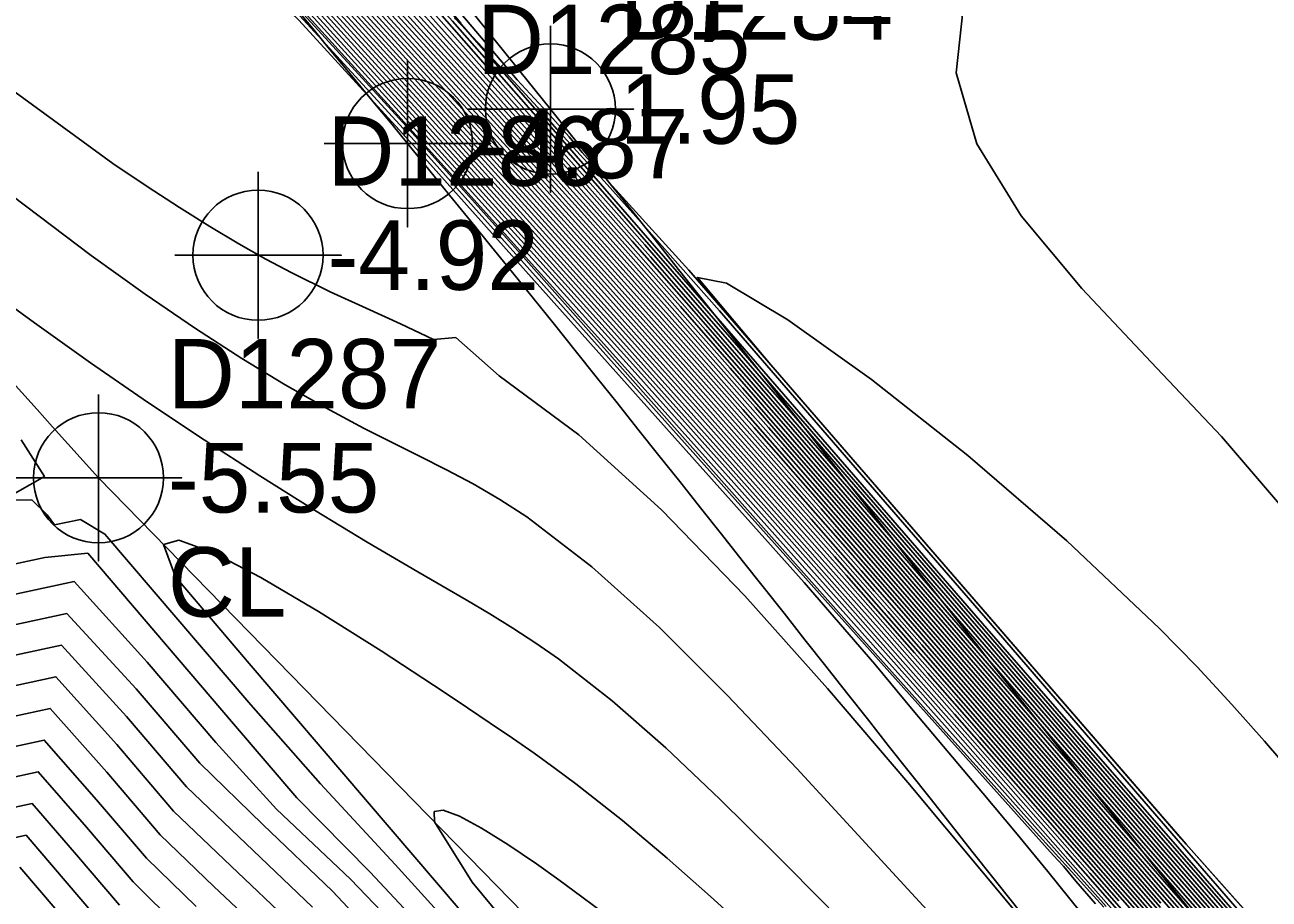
# Model space of a CAD drawing. Extents: x 2356077 to 2359823, y 225951 to 227822.
# Drawn here: x 2357871.93 to 2357916.77, y 226249.14 to 226280.62 of the extents above; entities that cross this region are included whole.
import ezdxf

# ---------------------------------------------------------------- set-up
doc = ezdxf.new("R2010")
doc.units = 0
for name, color, linetype in [('DTM Contours Major', 7, 'Continuous'), ('DTM Contours Minor', 7, 'Continuous'), ('Exist DTM Breakline', 7, 'Continuous'), ('Exist DTM Breakline Cogo Elevation', 7, 'Continuous'), ('Exist DTM Breakline Cogo Number', 7, 'Continuous'), ('Exist DTM Breakline Cogo Point CELL', 7, 'Continuous'), ('Exist DTM Breakline Underwater', 7, 'Continuous'), ('Exist DTM Breakline Underwater Cogo Elevation', 7, 'Continuous'), ('Exist DTM Breakline Underwater Cogo Number', 7, 'Continuous'), ('Exist DTM Breakline Underwater Cogo Point CELL', 7, 'Continuous'), ('Exist DTM Drainline', 7, 'Continuous'), ('Exist DTM Drainline Cogo Comment', 7, 'Continuous'), ('Exist DTM Drainline Cogo Elevation', 7, 'Continuous'), ('Exist DTM Drainline Cogo Number', 7, 'Continuous'), ('Exist DTM Drainline Cogo Point CELL', 7, 'Continuous'), ('Exist DTM Regular Point Underwater CELL', 7, 'Continuous'), ('Exist DTM Regular Point Underwater Cogo Elevation', 7, 'Continuous'), ('Exist DTM Regular Point Underwater Cogo Number', 7, 'Continuous')]:
    doc.layers.add(name, color=color, linetype=linetype)

msp = doc.modelspace()

# ---------------------------------------------------------------- linework, layer by layer
at = {"layer": 'DTM Contours Major'}
for points in [[(2357914.98, 226244.403), (2357909.699, 226250.376), (2357906.898, 226253.546), (2357904.022, 226256.791), (2357900.883, 226260.319), (2357897.481, 226264.128), (2357893.813, 226268.216), (2357889.878, 226272.582), (2357885.674, 226277.225), (2357880.015, 226283.444), (2357874.167, 226289.847), (2357862.866, 226302.192)], [(2357916.288, 226247.449), (2357913.296, 226250.862), (2357910.01, 226254.626), (2357900.539, 226265.519), (2357897.741, 226268.73), (2357894.271, 226272.694), (2357893.352, 226273.74), (2357889.065, 226278.566), (2357886.789, 226281.145), (2357885.759, 226282.299), (2357884.216, 226284.088), (2357882.571, 226286.006), (2357877.563, 226291.885), (2357871.639, 226298.901)], [(2357915.255, 226245.008), (2357911.305, 226249.495), (2357905.879, 226255.678), (2357904.475, 226257.271), (2357901.948, 226260.128), (2357899.24, 226263.173), (2357896.347, 226266.408), (2357893.264, 226269.838), (2357889.986, 226273.465), (2357886.51, 226277.292), (2357881.852, 226282.394), (2357872.18, 226292.961), (2357867.476, 226298.119)], [(2357912.828, 226248.676), (2357907.36, 226254.93), (2357903.846, 226258.948), (2357902.068, 226260.971), (2357899.849, 226263.482), (2357897.557, 226266.059), (2357895.18, 226268.716), (2357892.706, 226271.466), (2357890.121, 226274.322), (2357887.415, 226277.296), (2357880.068, 226285.325), (2357876.235, 226289.52), (2357872.381, 226293.763), (2357868.571, 226298)], [(2357915.979, 226246.9), (2357913.084, 226250.203), (2357910.262, 226253.436), (2357902.166, 226262.745), (2357899.679, 226265.595), (2357897.342, 226268.258), (2357895.908, 226269.882), (2357894.53, 226271.432), (2357893.189, 226272.933), (2357890.542, 226275.873), (2357885.599, 226281.325), (2357883.643, 226283.496), (2357881.548, 226285.842), (2357879.464, 226288.153), (2357876.985, 226291.004), (2357872.198, 226296.604)], [(2357915.715, 226246.296), (2357912.941, 226249.457), (2357908.311, 226254.763), (2357903.9, 226259.828), (2357901.764, 226262.273), (2357899.669, 226264.659), (2357897.808, 226266.765), (2357895.958, 226268.846), (2357894.101, 226270.921), (2357892.219, 226273.011), (2357890.293, 226275.138), (2357888.307, 226277.322), (2357882.948, 226283.189), (2357880.089, 226286.33), (2357877.118, 226289.621), (2357870.947, 226296.515)], [(2357909.334, 226246.637), (2357906.471, 226250.074), (2357903.744, 226253.341), (2357900.859, 226256.725), (2357897.88, 226260.055), (2357894.872, 226263.157), (2357891.899, 226265.859), (2357889.025, 226267.986), (2357887.461, 226269.363), (2357886.661, 226269.295), (2357885.465, 226269.855), (2357884.231, 226270.412), (2357882.934, 226271.009), (2357881.552, 226271.69), (2357880.62, 226272.185), (2357879.638, 226272.738), (2357878.601, 226273.353), (2357877.503, 226274.037), (2357876.337, 226274.794), (2357875.099, 226275.631), (2357868.682, 226280.309)], [(2357921.715, 226248.99), (2357919.829, 226251.081), (2357918.78, 226252.291), (2357917.71, 226253.537), (2357916.599, 226254.82), (2357915.426, 226256.142), (2357914.17, 226257.501), (2357912.809, 226258.899), (2357909.48, 226262.038), (2357905.906, 226265.107), (2357902.439, 226267.848), (2357899.427, 226270.002), (2357897.22, 226271.313), (2357896.168, 226271.523), (2357898.818, 226268.377), (2357913.781, 226251.115), (2357916.708, 226247.828)], [(2357864.608, 226258.614), (2357873.706, 226260.57), (2357876.342, 226257.669), (2357878.82, 226254.773), (2357880.997, 226252.371), (2357883.667, 226249.855), (2357886.196, 226247.209)], [(2357868.948, 226254.07), (2357872.633, 226254.862), (2357874.521, 226252.716), (2357876.319, 226250.615), (2357878.102, 226248.877)]]:
    msp.add_lwpolyline(points, dxfattribs=at)
at = {"layer": 'DTM Contours Minor'}
for points in [[(2357861.833, 226311.354), (2357887.646, 226280.677), (2357887.424, 226280.861), (2357888.267, 226279.977), (2357890.545, 226277.494), (2357891.106, 226276.866), (2357892.919, 226274.87), (2357894.155, 226273.494), (2357896.963, 226270.32), (2357903.25, 226263.072), (2357906.716, 226259.071), (2357910.185, 226255.052), (2357913.65, 226251.051), (2357916.643, 226247.616)], [(2357910.812, 226248.843), (2357910.188, 226249.53), (2357909.542, 226250.253), (2357908.15, 226251.79), (2357905.024, 226255.259), (2357901.635, 226259.044), (2357897.973, 226263.153), (2357889.803, 226272.363), (2357885.683, 226276.957), (2357858.032, 226307.085)], [(2357916.035, 226247.017), (2357913.118, 226250.345), (2357910.2, 226253.689), (2357901.822, 226263.323), (2357899.27, 226266.249), (2357896.896, 226268.955), (2357895.556, 226270.472), (2357894.276, 226271.914), (2357891.819, 226274.658), (2357889.378, 226277.364), (2357886.099, 226280.99), (2357884.31, 226282.981), (2357882.386, 226285.142), (2357880.547, 226287.174), (2357878.14, 226289.964), (2357873.282, 226295.647), (2357868.034, 226301.834)], [(2357914.915, 226244.649), (2357909.439, 226250.862), (2357906.376, 226254.334), (2357903.599, 226257.471), (2357900.563, 226260.884), (2357897.271, 226264.568), (2357893.728, 226268.516), (2357889.934, 226272.722), (2357885.895, 226277.179), (2357880.478, 226283.127), (2357874.889, 226289.242), (2357864.058, 226301.08)], [(2357916.093, 226247.131), (2357913.154, 226250.484), (2357910.142, 226253.937), (2357901.483, 226263.894), (2357898.868, 226266.894), (2357896.46, 226269.64), (2357894.035, 226272.379), (2357891.782, 226274.9), (2357886.586, 226280.669), (2357884.961, 226282.485), (2357883.204, 226284.464), (2357881.63, 226286.195), (2357874.365, 226294.69), (2357868.939, 226301.094)], [(2357914.958, 226244.794), (2357910.302, 226250.075), (2357905.902, 226255.068), (2357903.201, 226258.118), (2357900.253, 226261.432), (2357897.059, 226265.006), (2357893.62, 226268.836), (2357889.937, 226272.919), (2357886.011, 226277.251), (2357880.738, 226283.039), (2357864.717, 226300.568)], [(2357915.766, 226246.419), (2357912.966, 226249.61), (2357910.527, 226252.403), (2357903.554, 226260.411), (2357901.345, 226262.94), (2357899.195, 226265.389), (2357897.413, 226267.406), (2357895.655, 226269.383), (2357893.902, 226271.342), (2357892.135, 226273.305), (2357890.335, 226275.293), (2357888.484, 226277.329), (2357883.497, 226282.793), (2357880.826, 226285.732), (2357878.032, 226288.832), (2357875.129, 226292.073), (2357872.177, 226295.387), (2357867.905, 226300.39)], [(2357916.154, 226247.242), (2357913.195, 226250.618), (2357910.088, 226254.178), (2357901.153, 226264.456), (2357898.476, 226267.527), (2357896.036, 226270.31), (2357893.811, 226272.827), (2357891.757, 226275.13), (2357887.06, 226280.364), (2357885.592, 226282.012), (2357884.001, 226283.812), (2357882.713, 226285.216), (2357880.336, 226288.02), (2357875.444, 226293.739), (2357869.846, 226300.353)], [(2357874.591, 226299.886), (2357876.243, 226294.721), (2357878.439, 226291.952), (2357887.433, 226281.263), (2357889.676, 226278.642), (2357890.76, 226277.458), (2357891.541, 226276.586), (2357892.017, 226276.025), (2357892.507, 226275.472), (2357895.857, 226271.785), (2357913.581, 226251.338), (2357915.077, 226249.646), (2357916.524, 226248.02)], [(2357915.817, 226246.542), (2357912.994, 226249.761), (2357910.459, 226252.664), (2357903.207, 226260.995), (2357900.926, 226263.607), (2357898.724, 226266.116), (2357897.025, 226268.039), (2357895.36, 226269.911), (2357893.711, 226271.754), (2357892.057, 226273.592), (2357890.381, 226275.445), (2357886.404, 226279.812), (2357884.038, 226282.408), (2357881.551, 226285.149), (2357878.933, 226288.059), (2357876.213, 226291.093), (2357873.398, 226294.268), (2357868.968, 226299.454)], [(2357916.218, 226247.349), (2357913.241, 226250.745), (2357910.043, 226254.41), (2357900.835, 226265), (2357898.098, 226268.142), (2357894.483, 226272.27), (2357890.839, 226276.36), (2357887.52, 226280.077), (2357884.877, 226283.059), (2357883.335, 226284.822), (2357881.465, 226287.001), (2357876.513, 226292.801), (2357870.749, 226299.619)], [(2357915.87, 226246.663), (2357913.022, 226249.91), (2357910.392, 226252.923), (2357902.859, 226261.58), (2357900.508, 226264.273), (2357898.258, 226266.837), (2357896.644, 226268.663), (2357895.074, 226270.429), (2357893.528, 226272.158), (2357891.986, 226273.871), (2357888.84, 226277.344), (2357884.568, 226282.035), (2357882.262, 226284.582), (2357877.297, 226290.113), (2357874.609, 226293.162), (2357870.039, 226298.51)], [(2357916.367, 226247.537), (2357913.365, 226250.96), (2357909.999, 226254.814), (2357903.379, 226262.424), (2357897.418, 226269.28), (2357893.098, 226274.228), (2357892.48, 226274.92), (2357889.367, 226278.45), (2357887.348, 226280.757), (2357886.644, 226281.535), (2357884.998, 226283.471), (2357883.647, 226285.046), (2357878.581, 226291.008), (2357872.499, 226298.22)], [(2357915.666, 226246.171), (2357912.916, 226249.303), (2357908.477, 226254.389), (2357904.244, 226259.247), (2357902.183, 226261.605), (2357900.146, 226263.925), (2357898.208, 226266.118), (2357896.267, 226268.301), (2357894.306, 226270.492), (2357892.307, 226272.712), (2357890.254, 226274.98), (2357888.129, 226277.315), (2357882.389, 226283.595), (2357879.34, 226286.941), (2357876.192, 226290.424), (2357872.958, 226294.037), (2357869.712, 226297.651)], [(2357915.924, 226246.782), (2357913.052, 226250.057), (2357910.326, 226253.181), (2357902.512, 226262.163), (2357900.092, 226264.936), (2357897.797, 226267.551), (2357896.271, 226269.278), (2357894.797, 226270.937), (2357893.353, 226272.551), (2357891.922, 226274.143), (2357889.018, 226277.351), (2357885.089, 226281.674), (2357882.96, 226284.03), (2357880.692, 226286.562), (2357878.381, 226289.133), (2357875.806, 226292.072), (2357871.116, 226297.559)], [(2357873.309, 226297.599), (2357879.548, 226290.189), (2357884.694, 226284.116), (2357886.901, 226281.538), (2357887.983, 226280.278), (2357891.794, 226275.903), (2357893.075, 226274.44), (2357897.143, 226269.769), (2357906.602, 226258.886), (2357910.03, 226254.951), (2357913.462, 226251.024), (2357916.463, 226247.604)], [(2357910.891, 226248.87), (2357901.22, 226259.725), (2357897.681, 226263.686), (2357893.868, 226267.94), (2357889.768, 226272.498), (2357885.368, 226277.368), (2357879.412, 226283.928), (2357873.245, 226290.691), (2357867.19, 226297.308)], [(2357915.3, 226245.138), (2357911.237, 226249.757), (2357905.477, 226256.326), (2357903.995, 226258.01), (2357901.527, 226260.8), (2357898.901, 226263.753), (2357896.111, 226266.873), (2357893.15, 226270.166), (2357890.012, 226273.637), (2357886.691, 226277.292), (2357882.247, 226282.157), (2357872.994, 226292.265), (2357868.455, 226297.247)], [(2357912.849, 226248.834), (2357908.972, 226253.268), (2357905.267, 226257.514), (2357903.432, 226259.61), (2357901.586, 226261.712), (2357899.434, 226264.147), (2357897.228, 226266.628), (2357894.955, 226269.168), (2357892.6, 226271.784), (2357890.151, 226274.489), (2357887.594, 226277.3), (2357880.661, 226284.878), (2357877.027, 226288.857), (2357873.348, 226292.911), (2357869.675, 226297.001)], [(2357912.766, 226248.199), (2357905.073, 226256.977), (2357903.513, 226258.75), (2357901.106, 226261.472), (2357898.563, 226264.332), (2357895.875, 226267.337), (2357893.036, 226270.494), (2357890.038, 226273.81), (2357886.872, 226277.292), (2357882.644, 226281.92), (2357873.812, 226291.569), (2357869.44, 226296.369)], [(2357912.87, 226248.992), (2357908.808, 226253.641), (2357904.928, 226258.089), (2357903.017, 226260.274), (2357901.105, 226262.451), (2357899.021, 226264.809), (2357896.903, 226267.191), (2357894.733, 226269.615), (2357892.499, 226272.098), (2357890.184, 226274.655), (2357887.773, 226277.304), (2357881.245, 226284.44), (2357877.809, 226288.206), (2357874.306, 226292.07), (2357870.775, 226296.008)], [(2357912.787, 226248.357), (2357904.666, 226257.632), (2357903.032, 226259.49), (2357900.686, 226262.144), (2357898.225, 226264.911), (2357895.641, 226267.8), (2357892.924, 226270.82), (2357890.065, 226273.982), (2357887.054, 226277.293), (2357883.038, 226281.687), (2357874.626, 226290.877), (2357870.425, 226295.494)], [(2357915.617, 226246.045), (2357912.893, 226249.148), (2357908.643, 226254.015), (2357904.587, 226258.667), (2357902.601, 226260.939), (2357900.624, 226263.189), (2357898.613, 226265.466), (2357896.582, 226267.749), (2357894.517, 226270.057), (2357892.401, 226272.407), (2357890.218, 226274.819), (2357887.951, 226277.309), (2357881.821, 226284.013), (2357878.58, 226287.567), (2357875.255, 226291.24), (2357871.87, 226295.02)], [(2357912.807, 226248.517), (2357904.257, 226258.289), (2357902.55, 226260.231), (2357900.267, 226262.814), (2357897.89, 226265.487), (2357895.409, 226268.26), (2357892.814, 226271.145), (2357890.092, 226274.152), (2357887.234, 226277.294), (2357883.429, 226281.457), (2357879.469, 226285.781), (2357875.434, 226290.194), (2357871.406, 226294.624)], [(2357910.517, 226248.967), (2357909.808, 226249.785), (2357909.358, 226250.321), (2357909.15, 226250.534), (2357908.874, 226250.836), (2357885.968, 226276.445), (2357869.936, 226293.913)], [(2357911.351, 226249.071), (2357905.426, 226255.803), (2357902.789, 226258.782), (2357899.923, 226262.003), (2357896.829, 226265.464), (2357893.506, 226269.164), (2357889.952, 226273.101), (2357886.166, 226277.274), (2357881.084, 226282.848), (2357870.59, 226294.32)], [(2357912.529, 226247.928), (2357906.343, 226254.963), (2357902.46, 226259.353), (2357899.67, 226262.489), (2357896.665, 226265.85), (2357893.444, 226269.433), (2357890.01, 226273.236), (2357886.36, 226277.257), (2357881.47, 226282.616), (2357871.363, 226293.661)], [(2357917.956, 226287.843), (2357915.715, 226288.113), (2357913.133, 226287.758), (2357910.673, 226286.771), (2357908.507, 226285.272), (2357906.806, 226283.379), (2357905.742, 226281.212), (2357905.488, 226278.892), (2357906.231, 226276.337), (2357907.834, 226273.747), (2357910.022, 226271.124), (2357912.521, 226268.474), (2357915.056, 226265.8), (2357917.353, 226263.107)], [(2357909.983, 226248.651), (2357908.799, 226250.126), (2357907.633, 226251.545), (2357906.455, 226252.954), (2357903.948, 226255.932), (2357902.559, 226257.593), (2357900.01, 226260.541), (2357885.933, 226276.28), (2357881.8, 226280.785), (2357880.926, 226281.641), (2357879.72, 226282.269), (2357878.442, 226282.827), (2357877.081, 226283.366), (2357875.623, 226283.933), (2357874.058, 226284.577), (2357872.374, 226285.349), (2357867.759, 226287.903)], [(2357904.584, 226248.596), (2357899.749, 226253.84), (2357897.269, 226256.457), (2357894.797, 226258.918), (2357892.367, 226261.105), (2357890.018, 226262.904), (2357889.046, 226263.53), (2357888.085, 226264.087), (2357887.126, 226264.598), (2357886.158, 226265.087), (2357885.172, 226265.577), (2357884.157, 226266.09), (2357882.777, 226266.827), (2357881.316, 226267.661), (2357879.756, 226268.61), (2357878.081, 226269.691), (2357876.274, 226270.921), (2357874.317, 226272.317), (2357870.065, 226275.52)], [(2357900.908, 226248.821), (2357898.938, 226250.8), (2357896.981, 226252.738), (2357895.034, 226254.583), (2357893.096, 226256.282), (2357891.167, 226257.785), (2357890.344, 226258.356), (2357889.518, 226258.893), (2357888.684, 226259.407), (2357887.838, 226259.91), (2357886.089, 226260.925), (2357884.273, 226261.997), (2357882.372, 226263.148), (2357880.406, 226264.375), (2357878.392, 226265.672), (2357876.348, 226267.032), (2357874.293, 226268.451), (2357872.278, 226269.891), (2357870.362, 226271.279)], [(2357871.8, 226265.679), (2357872.637, 226264.358), (2357871.142, 226263.505), (2357872.184, 226263.518), (2357872.74, 226262.973), (2357873.001, 226262.61), (2357873.939, 226262.811), (2357874.817, 226262.283), (2357880.079, 226256.134), (2357882.583, 226253.287), (2357885.272, 226250.385), (2357887.965, 226247.42)], [(2357898.189, 226247.827), (2357896.64, 226249.234), (2357895.074, 226250.617), (2357893.464, 226251.971), (2357891.785, 226253.289), (2357891.042, 226253.841), (2357890.281, 226254.387), (2357889.502, 226254.932), (2357888.704, 226255.479), (2357887.885, 226256.029), (2357887.047, 226256.586), (2357884.771, 226258.074), (2357882.513, 226259.496), (2357880.436, 226260.723), (2357878.704, 226261.623), (2357877.481, 226262.062), (2357876.929, 226261.91), (2357877.356, 226260.742), (2357880.019, 226257.62), (2357887.622, 226248.735)], [(2357870.024, 226260.874), (2357872.654, 226261.44), (2357874.198, 226261.591), (2357879.452, 226255.451), (2357881.734, 226252.789), (2357884.381, 226250.11), (2357886.983, 226247.324)], [(2357868.42, 226258.338), (2357873.445, 226259.419), (2357875.949, 226256.712), (2357878.242, 226254.032), (2357880.514, 226251.819), (2357883.021, 226249.418), (2357885.38, 226246.906)], [(2357868.545, 226257.27), (2357873.253, 226258.282), (2357875.596, 226255.708), (2357877.763, 226253.176), (2357882.294, 226248.845)], [(2357868.698, 226256.207), (2357873.054, 226257.144), (2357875.243, 226254.705), (2357877.292, 226252.31), (2357879.366, 226250.329), (2357881.543, 226248.261)], [(2357868.833, 226255.141), (2357872.846, 226256.004), (2357874.884, 226253.708), (2357876.811, 226251.456), (2357878.743, 226249.595), (2357880.764, 226247.695)], [(2357869.041, 226252.994), (2357872.417, 226253.721), (2357874.159, 226251.723), (2357875.835, 226249.764), (2357877.489, 226248.12)], [(2357869.117, 226251.915), (2357872.2, 226252.578), (2357873.796, 226250.73), (2357875.349, 226248.916)], [(2357892.845, 226248.592), (2357892.008, 226249.223), (2357891.18, 226249.827), (2357890.366, 226250.403), (2357889.332, 226251.103), (2357888.389, 226251.695), (2357887.594, 226252.126), (2357887.007, 226252.343), (2357886.687, 226252.291), (2357886.693, 226251.917), (2357888.052, 226249.75), (2357891.656, 226245.406)], [(2357869.176, 226250.833), (2357871.98, 226251.436), (2357874.86, 226248.071)], [(2357871.756, 226250.282), (2357874.371, 226247.227)]]:
    msp.add_lwpolyline(points, dxfattribs=at)
at = {"layer": 'Exist DTM Breakline'}
for points in [[(2357739.379, 226441.004), (2357819.613, 226359.102), (2357890.87, 226277.588), (2357993.999, 226180.096), (2358102.764, 226183.23), (2358191.473, 226205.9), (2358275.273, 226131.78), (2358421.38, 226152.319), (2358505.025, 226137.402), (2358547.118, 226053.573)], [(2357719.555, 226395.117), (2357791.559, 226318.918), (2357850.785, 226251.619), (2357976.144, 226133.407), (2357988.46, 226117.463)]]:
    msp.add_spline(points, degree=3, dxfattribs=at)
at = {"layer": 'Exist DTM Breakline Cogo Point CELL'}
msp.add_lwpolyline([(2357890.87, 226280.588), (2357890.87, 226274.588), (2357890.87, 226277.588), (2357893.87, 226277.588), (2357887.87, 226277.588)], dxfattribs=at)
msp.add_circle((2357890.87, 226277.588), 2.344, dxfattribs=at)
at = {"layer": 'Exist DTM Breakline Underwater'}
for points in [[(2357739.428, 226434.309), (2357811.723, 226357.465), (2357885.724, 226276.345), (2357991.789, 226172.502), (2358103.028, 226173.66), (2358191.056, 226197.408), (2358272.648, 226122.63), (2358421.22, 226141.688), (2358498.765, 226117.394), (2358527.12, 226046.782)], [(2357722.365, 226399.093), (2357796.501, 226325.142), (2357855.427, 226255.408), (2357974.836, 226142.381), (2357994.862, 226118.943)]]:
    msp.add_spline(points, degree=3, dxfattribs=at)
at = {"layer": 'Exist DTM Breakline Underwater Cogo Point CELL'}
msp.add_lwpolyline([(2357885.724, 226279.345), (2357885.724, 226273.345), (2357885.724, 226276.345), (2357888.724, 226276.345), (2357882.724, 226276.345)], dxfattribs=at)
msp.add_circle((2357885.724, 226276.345), 2.344, dxfattribs=at)
at = {"layer": 'Exist DTM Drainline'}
msp.add_line((2357874.586, 226264.309), (2357980.851, 226155.539), dxfattribs=at)
msp.add_spline([(2357699.586, 226858.192), (2357670.366, 226820.782), (2357623.327, 226796.892), (2357587.218, 226772.268), (2357568.803, 226744.252), (2357555.19, 226717.62), (2357555.017, 226695.126), (2357553.473, 226672.759), (2357563.697, 226642.736), (2357576.526, 226627.993), (2357663.798, 226499.169), (2357732.721, 226415.647), (2357803.211, 226342.215), (2357874.586, 226264.309)], degree=3, dxfattribs=at)
at = {"layer": 'Exist DTM Drainline Cogo Point CELL'}
msp.add_lwpolyline([(2357874.586, 226267.309), (2357874.586, 226261.309), (2357874.586, 226264.309), (2357877.586, 226264.309), (2357871.586, 226264.309)], dxfattribs=at)
msp.add_circle((2357874.586, 226264.309), 2.344, dxfattribs=at)
at = {"layer": 'Exist DTM Regular Point Underwater CELL'}
msp.add_lwpolyline([(2357880.335, 226275.326), (2357880.335, 226269.326), (2357880.335, 226272.326), (2357883.335, 226272.326), (2357877.335, 226272.326)], dxfattribs=at)
msp.add_circle((2357880.335, 226272.326), 2.344, dxfattribs=at)

# ---------------------------------------------------------------- texts
at = {"layer": 'Exist DTM Breakline Cogo Elevation'}
msp.add_text('1.95', height=2.5, dxfattribs=at).set_placement((2357893.37, 226276.338))
at = {"layer": 'Exist DTM Breakline Cogo Number'}
msp.add_text('D1284', height=2.5, dxfattribs=at).set_placement((2357893.37, 226280.088))
at = {"layer": 'Exist DTM Breakline Underwater Cogo Elevation'}
msp.add_text('-4.87', height=2.5, dxfattribs=at).set_placement((2357888.224, 226275.095))
at = {"layer": 'Exist DTM Breakline Underwater Cogo Number'}
msp.add_text('D1285', height=2.5, dxfattribs=at).set_placement((2357888.224, 226278.845))
at = {"layer": 'Exist DTM Drainline Cogo Comment'}
msp.add_text('CL', height=2.5, dxfattribs=at).set_placement((2357877.086, 226259.309))
at = {"layer": 'Exist DTM Drainline Cogo Elevation'}
msp.add_text('-5.55', height=2.5, dxfattribs=at).set_placement((2357877.086, 226263.059))
at = {"layer": 'Exist DTM Drainline Cogo Number'}
msp.add_text('D1287', height=2.5, dxfattribs=at).set_placement((2357877.086, 226266.809))
at = {"layer": 'Exist DTM Regular Point Underwater Cogo Elevation'}
msp.add_text('-4.92', height=2.5, dxfattribs=at).set_placement((2357882.835, 226271.076))
at = {"layer": 'Exist DTM Regular Point Underwater Cogo Number'}
msp.add_text('D1286', height=2.5, dxfattribs=at).set_placement((2357882.835, 226274.826))

doc.saveas('drawing.dxf')
